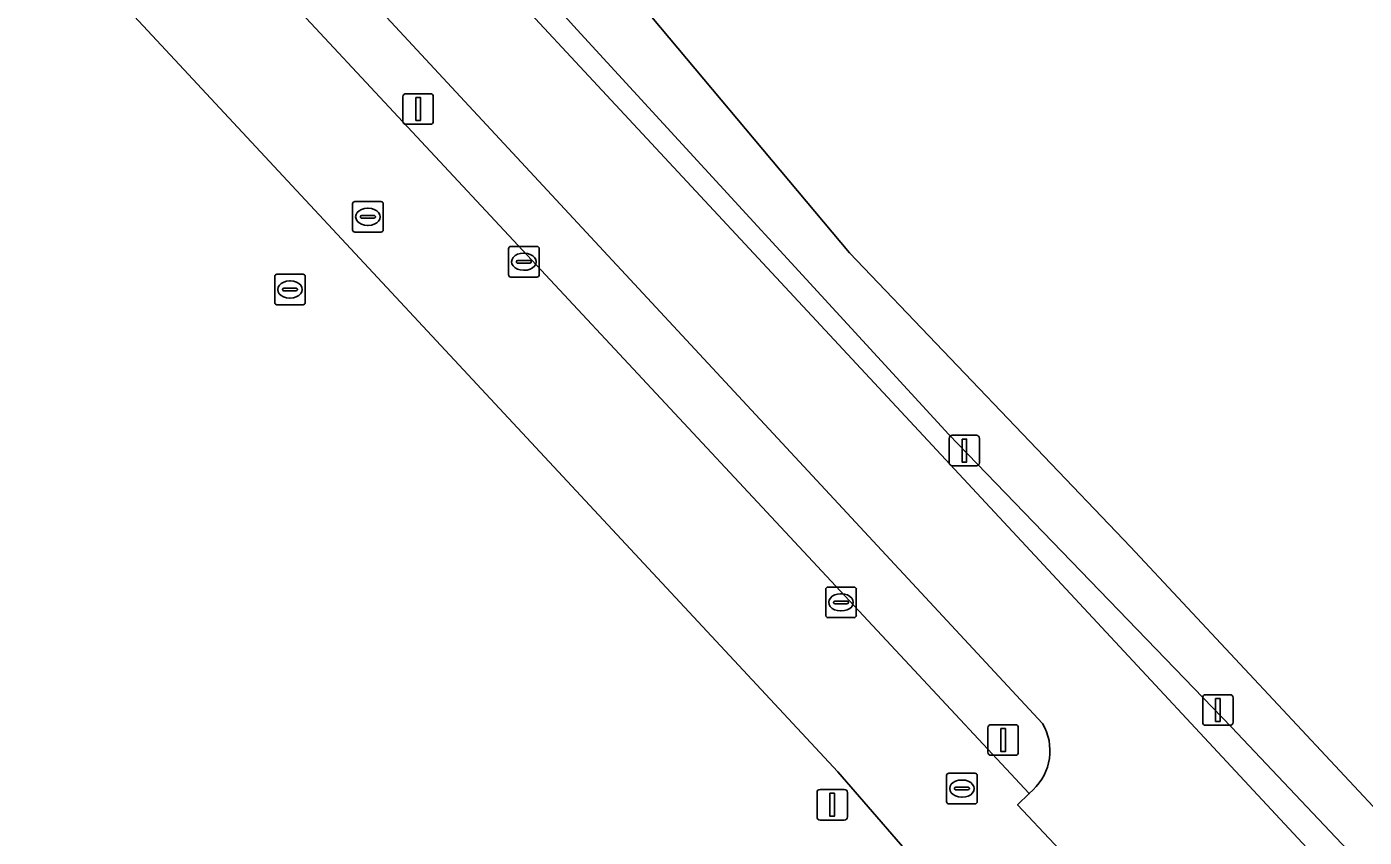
# Model space of a CAD drawing. Extents: x 155018 to 156648, y 383979 to 385733.
# Drawn here: x 156132.16 to 156175.86, y 385121.52 to 385148.02 of the extents above; entities that cross this region are included whole.
import ezdxf

# ---------------------------------------------------------------- set-up
doc = ezdxf.new("R2010")
doc.units = 0
for name, color, linetype in [('IMGEO_Berm_groen', 7, 'Continuous'), ('IMGEO_Fietspad_gesloten', 7, 'Continuous'), ('IMGEO_Gemengd_bos', 7, 'Continuous'), ('IMGEO_Groenvoorziening', 7, 'Continuous'), ('IMGEO_Kolk', 7, 'Continuous'), ('IMGEO_Lichtmast', 7, 'Continuous'), ('IMGEO_Rijbaan_lokaal_gesloten', 7, 'Continuous'), ('IMGEO_Rioolput', 7, 'Continuous'), ('IMGEO_Verkeersbordpaal', 7, 'Continuous')]:
    doc.layers.add(name, color=color, linetype=linetype)

msp = doc.modelspace()

# ---------------------------------------------------------------- linework, layer by layer
at = {"layer": 'IMGEO_Berm_groen'}
for points in [[(156136.478, 385153.482), (156164.917, 385122.951), (156165.041, 385123.071)], [(156144.938, 385152.433), (156147.907, 385149.238), (156211.729, 385080.579), (156213.902, 385078.348), (156222.233, 385070.528), (156237.67, 385056.036), (156239.374, 385054.363), (156243.33, 385050.237), (156266.206, 385024.761), (156272.982, 385017.458)], [(156165.354, 385125.239), (156142.222, 385150.18)], [(156216.238, 385077.427), (156211.015, 385082.232), (156202.048, 385092.615), (156191.162, 385104.521), (156186.357, 385109.215), (156180.797, 385115.3), (156171.525, 385125.126), (156162.288, 385134.693), (156150.151, 385147.922), (156148.772, 385149.451)]]:
    msp.add_lwpolyline(points, dxfattribs=at)
msp.add_arc((156163.825, 385124.353), 1.767, 313.4828, 30.0868, dxfattribs=at)
at = {"layer": 'IMGEO_Fietspad_gesloten'}
for points in [[(156142.222, 385150.18), (156165.354, 385125.239)], [(156272.982, 385017.458), (156266.206, 385024.761), (156243.33, 385050.237), (156239.374, 385054.363), (156237.67, 385056.036), (156222.233, 385070.528), (156213.902, 385078.348), (156211.729, 385080.579), (156147.907, 385149.238)], [(156165.041, 385123.071), (156164.917, 385122.951), (156164.534, 385122.582), (156166.95, 385120.012), (156167.456, 385120.382), (156167.982, 385120.79)]]:
    msp.add_lwpolyline(points, dxfattribs=at)
msp.add_arc((156163.825, 385124.353), 1.767, 313.4828, 30.0868, dxfattribs=at)
at = {"layer": 'IMGEO_Gemengd_bos'}
msp.add_lwpolyline([(156151.166, 385150.039), (156159.042, 385140.632), (156168.225, 385131.022), (156187.034, 385110.873), (156200.676, 385097.806), (156212.497, 385084.086), (156214.569, 385081.8), (156225.517, 385073.666), (156244.423, 385057.127), (156250.372, 385050.415), (156270.03, 385029.427)], dxfattribs=at)
at = {"layer": 'IMGEO_Groenvoorziening'}
for points in [[(156292.416, 385003.083), (156291.814, 385007.136), (156270.03, 385029.427), (156250.372, 385050.415), (156244.423, 385057.127), (156225.517, 385073.666), (156214.569, 385081.8), (156212.497, 385084.086), (156200.676, 385097.806), (156187.034, 385110.873), (156168.225, 385131.022), (156159.042, 385140.632), (156151.166, 385150.039), (156148.49, 385153.235), (156137.145, 385164.796), (156132.163, 385170.885)], [(156150.391, 385109.431), (156161.703, 385120.157), (156158.657, 385123.66), (156133.458, 385150.753)], [(156148.772, 385149.451), (156150.151, 385147.922), (156162.288, 385134.693), (156171.525, 385125.126), (156180.797, 385115.3), (156186.357, 385109.215), (156191.162, 385104.521), (156202.048, 385092.615), (156211.015, 385082.232), (156216.238, 385077.427), (156228.412, 385067.798)]]:
    msp.add_lwpolyline(points, dxfattribs=at)
at = {"layer": 'IMGEO_Kolk'}
for p, q in [((156147.904, 385139.912), (156147.904, 385140.764)), ((156147.979, 385140.838), (156148.831, 385140.838)), ((156148.392, 385140.618), (156148.417, 385140.618)), ((156148.905, 385140.764), (156148.905, 385139.912)), ((156148.163, 385140.332), (156148.163, 385140.344)), ((156148.601, 385140.295), (156148.203, 385140.295)), ((156148.206, 385140.381), (156148.604, 385140.381)), ((156148.647, 385140.344), (156148.647, 385140.332)), ((156148.831, 385139.838), (156147.979, 385139.838)), ((156148.415, 385140.058), (156148.39, 385140.058)), ((156158.34, 385129.702), (156159.192, 385129.702)), ((156158.265, 385128.776), (156158.265, 385129.628)), ((156158.567, 385129.245), (156158.965, 385129.245)), ((156158.753, 385129.482), (156158.778, 385129.482)), ((156159.266, 385129.628), (156159.266, 385128.776)), ((156158.524, 385129.196), (156158.524, 385129.208)), ((156158.962, 385129.159), (156158.564, 385129.159)), ((156158.776, 385128.922), (156158.751, 385128.922)), ((156159.008, 385129.208), (156159.008, 385129.196)), ((156159.192, 385128.702), (156158.34, 385128.702))]:
    msp.add_line(p, q, dxfattribs=at)
for points in [[(156147.904, 385139.912), (156147.904, 385140.764)], [(156147.979, 385140.838), (156148.831, 385140.838)], [(156148.905, 385140.764), (156148.905, 385139.912)], [(156148.831, 385139.838), (156147.979, 385139.838)], [(156158.34, 385129.702), (156159.192, 385129.702)], [(156158.265, 385128.776), (156158.265, 385129.628)], [(156159.266, 385129.628), (156159.266, 385128.776)], [(156159.192, 385128.702), (156158.34, 385128.702)]]:
    msp.add_lwpolyline(points, dxfattribs=at)
for centre, radius, start, end in [((156147.981, 385140.762), 0.0765, 91.552, 178.448), ((156147.981, 385140.762), 0.0765, 91.552, 178.448), ((156148.829, 385140.762), 0.0765, 1.552, 88.448), ((156148.829, 385140.762), 0.0765, 1.552, 88.448), ((156148.203, 385140.341), 0.0403, 85.8775, 175.7526), ((156148.2, 385140.331), 0.0366, 178.938, 274.7102), ((156148.604, 385140.338), 0.043, 264.8664, 352.4533), ((156148.608, 385140.343), 0.0386, 1.7309, 96.639), ((156147.981, 385139.914), 0.0765, 181.552, 268.448), ((156147.981, 385139.914), 0.0765, 181.552, 268.448), ((156148.829, 385139.914), 0.0765, 271.552, 358.448), ((156148.829, 385139.914), 0.0765, 271.552, 358.448), ((156158.342, 385129.626), 0.0765, 91.552, 178.448), ((156158.342, 385129.626), 0.0765, 91.552, 178.448), ((156159.19, 385129.626), 0.0765, 1.552, 88.448), ((156159.19, 385129.626), 0.0765, 1.552, 88.448), ((156158.564, 385129.205), 0.0403, 85.8775, 175.7526), ((156158.969, 385129.207), 0.0386, 1.7309, 96.639), ((156158.561, 385129.195), 0.0366, 178.938, 274.7102), ((156158.965, 385129.202), 0.043, 264.8664, 352.4533), ((156158.342, 385128.778), 0.0765, 181.552, 268.448), ((156158.342, 385128.778), 0.0765, 181.552, 268.448), ((156159.19, 385128.778), 0.0765, 271.552, 358.448), ((156159.19, 385128.778), 0.0765, 271.552, 358.448)]:
    msp.add_arc(centre, radius, start, end, dxfattribs=at)
for centre, major_axis, ratio, start_param, end_param in [((156148.391, 385140.338), (-0.387, 0.002), 0.722429, 4.712389, 7.853982), ((156148.416, 385140.338), (-0.39, 0.002), 0.717154, 1.570796, 4.712389), ((156158.752, 385129.202), (-0.387, 0.002), 0.722429, 4.712389, 7.853982), ((156158.777, 385129.202), (-0.39, 0.002), 0.717154, 1.570796, 4.712389)]:
    msp.add_ellipse(centre, major_axis=major_axis, ratio=ratio, start_param=start_param, end_param=end_param, dxfattribs=at)
at = {"layer": 'IMGEO_Lichtmast'}
for p, q in [((156144.555, 385145.833), (156145.345, 385145.833)), ((156145.345, 385145.833), (156144.555, 385145.833)), ((156144.455, 385144.933), (156144.455, 385145.733)), ((156144.455, 385145.733), (156144.455, 385144.933)), ((156145.445, 385145.733), (156145.445, 385144.933)), ((156145.445, 385144.933), (156145.445, 385145.733)), ((156145.345, 385144.833), (156144.555, 385144.833)), ((156144.555, 385144.833), (156145.345, 385144.833)), ((156162.301, 385133.764), (156162.301, 385134.564)), ((156162.301, 385134.564), (156162.301, 385133.764)), ((156162.401, 385134.664), (156163.191, 385134.664)), ((156163.191, 385134.664), (156162.401, 385134.664)), ((156163.291, 385134.564), (156163.291, 385133.764)), ((156163.291, 385133.764), (156163.291, 385134.564)), ((156163.191, 385133.664), (156162.401, 385133.664)), ((156162.401, 385133.664), (156163.191, 385133.664)), ((156163.568, 385124.301), (156163.568, 385125.101)), ((156163.568, 385125.101), (156163.568, 385124.301)), ((156163.668, 385125.201), (156164.458, 385125.201)), ((156164.458, 385125.201), (156163.668, 385125.201)), ((156164.558, 385125.101), (156164.558, 385124.301)), ((156164.558, 385124.301), (156164.558, 385125.101)), ((156164.458, 385124.201), (156163.668, 385124.201)), ((156163.668, 385124.201), (156164.458, 385124.201))]:
    msp.add_line(p, q, dxfattribs=at)
for points in [[(156144.875, 385145.708), (156145.025, 385145.708), (156145.025, 385144.958), (156144.875, 385144.958), (156144.875, 385145.708)], [(156162.721, 385134.539), (156162.871, 385134.539), (156162.871, 385133.789), (156162.721, 385133.789), (156162.721, 385134.539)], [(156163.988, 385125.076), (156164.138, 385125.076), (156164.138, 385124.326), (156163.988, 385124.326), (156163.988, 385125.076)]]:
    msp.add_lwpolyline(points, dxfattribs=at)
for centre, start, end in [((156144.555, 385145.733), 90, 180), ((156144.555, 385145.733), 90, 180), ((156145.345, 385145.733), 0, 90), ((156145.345, 385145.733), 360, 90), ((156144.555, 385144.933), 180, 270), ((156144.555, 385144.933), 180, 270), ((156145.345, 385144.933), 270, 0), ((156145.345, 385144.933), 270, 0), ((156162.401, 385134.564), 90, 180), ((156162.401, 385134.564), 90, 180), ((156163.191, 385134.564), 0, 90), ((156163.191, 385134.564), 360, 90), ((156162.401, 385133.764), 180, 270), ((156162.401, 385133.764), 180, 270), ((156163.191, 385133.764), 270, 0), ((156163.191, 385133.764), 270, 0), ((156163.668, 385125.101), 90, 180), ((156163.668, 385125.101), 90, 180), ((156164.458, 385125.101), 0, 90), ((156164.458, 385125.101), 360, 90), ((156163.668, 385124.301), 180, 270), ((156163.668, 385124.301), 180, 270), ((156164.458, 385124.301), 270, 0), ((156164.458, 385124.301), 270, 0)]:
    msp.add_arc(centre, 0.1, start, end, dxfattribs=at)
at = {"layer": 'IMGEO_Rijbaan_lokaal_gesloten'}
for points in [[(156178.686, 385106.716), (156176.177, 385110.78), (156167.456, 385120.382), (156166.95, 385120.012), (156164.534, 385122.582), (156164.917, 385122.951), (156136.478, 385153.482)], [(156133.458, 385150.753), (156158.657, 385123.66), (156161.703, 385120.157), (156164.239, 385117.358), (156167.171, 385114.285)]]:
    msp.add_lwpolyline(points, dxfattribs=at)
at = {"layer": 'IMGEO_Rioolput'}
for p, q in [((156142.809, 385141.38), (156142.809, 385142.232)), ((156142.884, 385142.306), (156143.736, 385142.306)), ((156143.297, 385142.086), (156143.322, 385142.086)), ((156143.81, 385142.232), (156143.81, 385141.38)), ((156143.068, 385141.8), (156143.068, 385141.812)), ((156143.506, 385141.763), (156143.108, 385141.763)), ((156143.111, 385141.849), (156143.509, 385141.849)), ((156143.32, 385141.526), (156143.295, 385141.526)), ((156143.552, 385141.812), (156143.552, 385141.8)), ((156143.736, 385141.306), (156142.884, 385141.306)), ((156140.263, 385139.003), (156140.263, 385139.855)), ((156140.338, 385139.929), (156141.19, 385139.929)), ((156141.264, 385139.855), (156141.264, 385139.003)), ((156140.522, 385139.423), (156140.522, 385139.435)), ((156140.96, 385139.386), (156140.562, 385139.386)), ((156140.565, 385139.472), (156140.963, 385139.472)), ((156140.751, 385139.709), (156140.776, 385139.709)), ((156141.006, 385139.435), (156141.006, 385139.423)), ((156141.19, 385138.929), (156140.338, 385138.929)), ((156140.774, 385139.149), (156140.749, 385139.149)), ((156162.291, 385123.614), (156163.143, 385123.614)), ((156162.216, 385122.688), (156162.216, 385123.54)), ((156162.475, 385123.108), (156162.475, 385123.12)), ((156162.518, 385123.157), (156162.916, 385123.157)), ((156162.704, 385123.394), (156162.729, 385123.394)), ((156162.959, 385123.12), (156162.959, 385123.108)), ((156163.217, 385123.54), (156163.217, 385122.688)), ((156162.913, 385123.071), (156162.515, 385123.071)), ((156162.727, 385122.834), (156162.702, 385122.834)), ((156163.143, 385122.614), (156162.291, 385122.614))]:
    msp.add_line(p, q, dxfattribs=at)
for points in [[(156142.809, 385141.38), (156142.809, 385142.232)], [(156142.884, 385142.306), (156143.736, 385142.306)], [(156143.81, 385142.232), (156143.81, 385141.38)], [(156143.736, 385141.306), (156142.884, 385141.306)], [(156140.263, 385139.003), (156140.263, 385139.855)], [(156140.338, 385139.929), (156141.19, 385139.929)], [(156141.264, 385139.855), (156141.264, 385139.003)], [(156141.19, 385138.929), (156140.338, 385138.929)], [(156162.291, 385123.614), (156163.143, 385123.614)], [(156162.216, 385122.688), (156162.216, 385123.54)], [(156163.217, 385123.54), (156163.217, 385122.688)], [(156163.143, 385122.614), (156162.291, 385122.614)]]:
    msp.add_lwpolyline(points, dxfattribs=at)
for centre, radius, start, end in [((156142.886, 385142.23), 0.0765, 91.552, 178.448), ((156142.886, 385142.23), 0.0765, 91.552, 178.448), ((156143.734, 385142.23), 0.0765, 1.552, 88.448), ((156143.734, 385142.23), 0.0765, 1.552, 88.448), ((156143.108, 385141.809), 0.0403, 85.8775, 175.7526), ((156143.105, 385141.799), 0.0366, 178.938, 274.7102), ((156143.509, 385141.806), 0.043, 264.8664, 352.4533), ((156143.513, 385141.811), 0.0386, 1.7309, 96.639), ((156142.886, 385141.382), 0.0765, 181.552, 268.448), ((156142.886, 385141.382), 0.0765, 181.552, 268.448), ((156143.734, 385141.382), 0.0765, 271.552, 358.448), ((156143.734, 385141.382), 0.0765, 271.552, 358.448), ((156140.34, 385139.853), 0.0765, 91.552, 178.448), ((156140.34, 385139.853), 0.0765, 91.552, 178.448), ((156141.188, 385139.853), 0.0765, 1.552, 88.448), ((156141.188, 385139.853), 0.0765, 1.552, 88.448), ((156140.562, 385139.432), 0.0403, 85.8775, 175.7526), ((156140.559, 385139.422), 0.0366, 178.938, 274.7102), ((156140.963, 385139.429), 0.043, 264.8664, 352.4533), ((156140.967, 385139.434), 0.0386, 1.7309, 96.639), ((156140.34, 385139.005), 0.0765, 181.552, 268.448), ((156140.34, 385139.005), 0.0765, 181.552, 268.448), ((156141.188, 385139.005), 0.0765, 271.552, 358.448), ((156141.188, 385139.005), 0.0765, 271.552, 358.448), ((156162.293, 385123.538), 0.0765, 91.552, 178.448), ((156162.293, 385123.538), 0.0765, 91.552, 178.448), ((156163.141, 385123.538), 0.0765, 1.552, 88.448), ((156163.141, 385123.538), 0.0765, 1.552, 88.448), ((156162.515, 385123.117), 0.0403, 85.8775, 175.7526), ((156162.92, 385123.119), 0.0386, 1.7309, 96.639), ((156162.293, 385122.69), 0.0765, 181.552, 268.448), ((156162.293, 385122.69), 0.0765, 181.552, 268.448), ((156162.512, 385123.107), 0.0366, 178.938, 274.7102), ((156162.916, 385123.114), 0.043, 264.8664, 352.4533), ((156163.141, 385122.69), 0.0765, 271.552, 358.448), ((156163.141, 385122.69), 0.0765, 271.552, 358.448)]:
    msp.add_arc(centre, radius, start, end, dxfattribs=at)
for centre, major_axis, ratio, start_param, end_param in [((156143.296, 385141.806), (-0.387, 0.002), 0.722429, 4.712389, 7.853982), ((156143.321, 385141.806), (-0.39, 0.002), 0.717154, 1.570796, 4.712389), ((156140.75, 385139.429), (-0.387, 0.002), 0.722429, 4.712389, 7.853982), ((156140.775, 385139.429), (-0.39, 0.002), 0.717154, 1.570796, 4.712389), ((156162.703, 385123.114), (-0.387, 0.002), 0.722429, 4.712389, 7.853982), ((156162.728, 385123.114), (-0.39, 0.002), 0.717154, 1.570796, 4.712389)]:
    msp.add_ellipse(centre, major_axis=major_axis, ratio=ratio, start_param=start_param, end_param=end_param, dxfattribs=at)
at = {"layer": 'IMGEO_Verkeersbordpaal'}
for p, q in [((156170.683, 385126.183), (156171.473, 385126.183)), ((156171.473, 385126.183), (156170.683, 385126.183)), ((156170.583, 385125.283), (156170.583, 385126.083)), ((156170.583, 385126.083), (156170.583, 385125.283)), ((156171.573, 385126.083), (156171.573, 385125.283)), ((156171.573, 385125.283), (156171.573, 385126.083)), ((156171.473, 385125.183), (156170.683, 385125.183)), ((156170.683, 385125.183), (156171.473, 385125.183)), ((156157.983, 385122.186), (156157.983, 385122.986)), ((156157.983, 385122.986), (156157.983, 385122.186)), ((156158.083, 385123.086), (156158.873, 385123.086)), ((156158.873, 385123.086), (156158.083, 385123.086)), ((156158.973, 385122.986), (156158.973, 385122.186)), ((156158.973, 385122.186), (156158.973, 385122.986)), ((156158.873, 385122.086), (156158.083, 385122.086)), ((156158.083, 385122.086), (156158.873, 385122.086))]:
    msp.add_line(p, q, dxfattribs=at)
for points in [[(156171.003, 385126.058), (156171.153, 385126.058), (156171.153, 385125.308), (156171.003, 385125.308), (156171.003, 385126.058)], [(156158.403, 385122.961), (156158.553, 385122.961), (156158.553, 385122.211), (156158.403, 385122.211), (156158.403, 385122.961)]]:
    msp.add_lwpolyline(points, dxfattribs=at)
for centre, start, end in [((156170.683, 385126.083), 90, 180), ((156170.683, 385126.083), 90, 180), ((156171.473, 385126.083), 0, 90), ((156171.473, 385126.083), 360, 90), ((156170.683, 385125.283), 180, 270), ((156170.683, 385125.283), 180, 270), ((156171.473, 385125.283), 270, 0), ((156171.473, 385125.283), 270, 0), ((156158.083, 385122.986), 90, 180), ((156158.083, 385122.986), 90, 180), ((156158.873, 385122.986), 0, 90), ((156158.873, 385122.986), 360, 90), ((156158.083, 385122.186), 180, 270), ((156158.083, 385122.186), 180, 270), ((156158.873, 385122.186), 270, 0), ((156158.873, 385122.186), 270, 0)]:
    msp.add_arc(centre, 0.1, start, end, dxfattribs=at)

doc.saveas('drawing.dxf')
